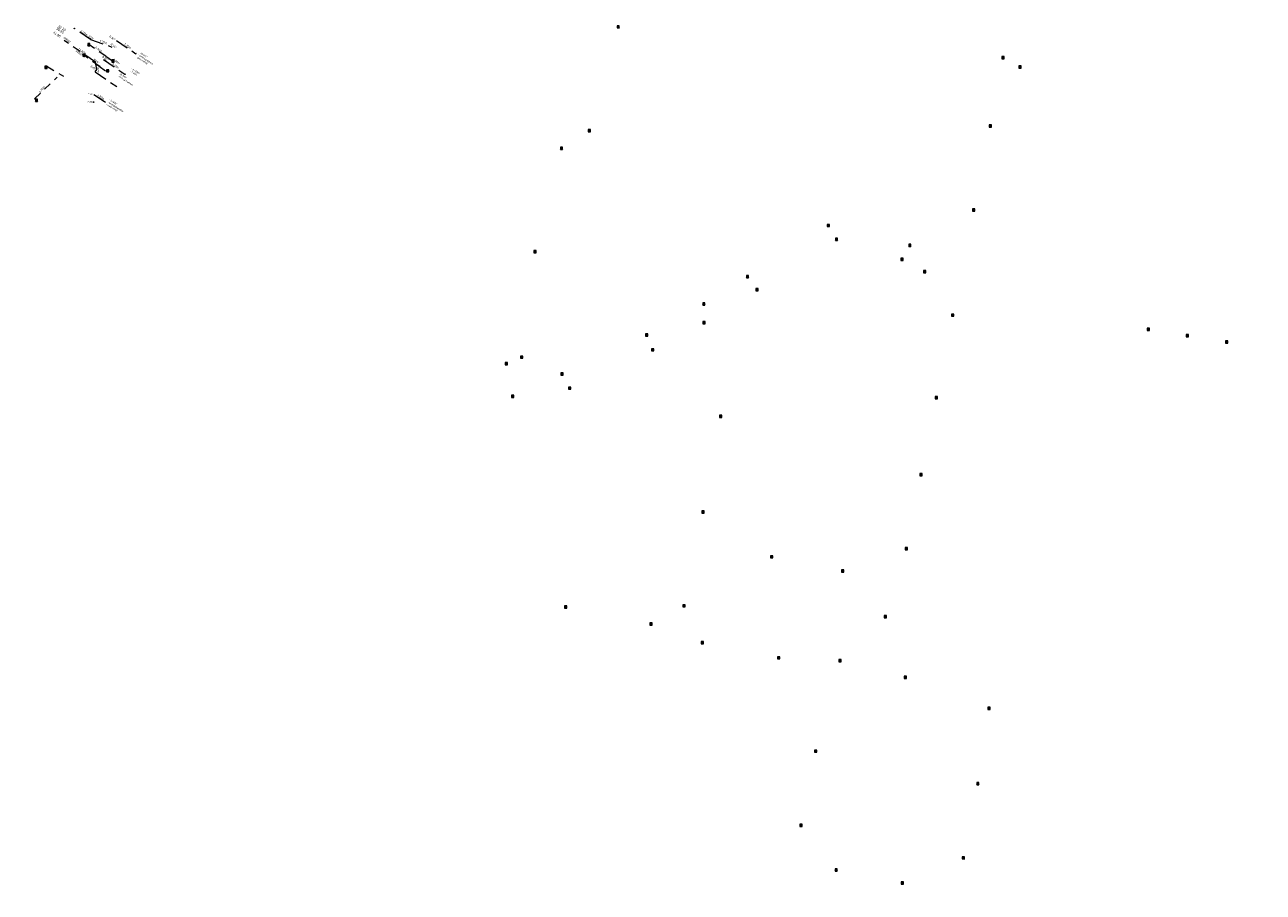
# Model space of a CAD drawing. Header units: inches. Extents: x 0 to 191500, y 0 to 342750.
# Tile 427 of 547: x 187984 to 188369, y 333635 to 333904. Entities that reach past the tile are written whole.
import ezdxf

# ---------------------------------------------------------------- set-up
doc = ezdxf.new("R2010")
doc.units = ezdxf.units.IN
doc.header["$MEASUREMENT"] = 0
doc.linetypes.add('RI-GWA_HUISAANSLUITING', pattern=[23, 4, -1.8, 2.6, -1.8, 4.6, -1.8, 4.6, -1.8])
doc.linetypes.add('RI-HWA_KOLKAANSLUITING', pattern=[4.3, 2.5, -1.8])
doc.layers.get('0').update_dxf_attribs({"lineweight": 20})
for name, color, linetype, lineweight in [('ECW', 150, 'Continuous', 20), ('N-WE-RI-GWA-MAATVOERING-T25', 30, 'RI-GWA_HUISAANSLUITING', 20), ('N-WE-RI-GWA_HUISAANSLUITING', 30, 'RI-GWA_HUISAANSLUITING', 20), ('N-WE-RI-GWA_RIOOLPUT_ONTSTOPPINGSPUT-G', 30, 'Continuous', 20), ('N-WE-RI-HWA_KOLK-S', 150, 'Continuous', 20), ('N-WE-RI-HWA_KOLKAANSLUITING', 150, 'RI-HWA_KOLKAANSLUITING', 20), ('N-WE-RI-INLAAT', 7, 'Continuous', 20), ('Tekst algemeen', 7, 'Continuous', 20)]:
    doc.layers.add(name, color=color, linetype=linetype, lineweight=lineweight)
picture_1 = doc.add_image_def('image1.ecw', size_in_pixel=(220000, 285000))

# ---------------------------------------------------------------- blocks, each defined once
blk = doc.blocks.new('A$C2C270354')
h = blk.add_hatch(color=256)
h.dxf.hatch_style = 1
edge = h.paths.add_edge_path()
edge.add_arc((0, 0), 0.1, 0, 360)
blk.add_circle((0, 0), 0.1)

msp = doc.modelspace()

# ---------------------------------------------------------------- linework, layer by layer
at = {"layer": 'N-WE-RI-GWA_HUISAANSLUITING'}
for p, q in [((188004.46081, 333899.77596), (187999.48706, 333903.13181)), ((188005.95294, 333892.67682), (187996.28203, 333899.43799)), ((188004.46081, 333899.77596), (188011.11275, 333897.40915)), ((188012.48654, 333899.45738), (188018.51671, 333895.34314)), ((188006.39214, 333890.41914), (188005.95294, 333892.67682)), ((188008.46299, 333893.48639), (188015.15401, 333888.92127)), ((188005.887, 333889.67), (188006.39214, 333890.41914)), ((188005.887, 333889.67), (188012.57802, 333885.10488)), ((188005.48731, 333882.68142), (188008.95673, 333880.31432))]:
    msp.add_line(p, q, dxfattribs=at)
at = {"layer": 'N-WE-RI-GWA_RIOOLPUT_ONTSTOPPINGSPUT-G'}
for p, q in [((187999.49941, 333903.23815), (187999.31916, 333903.15149)), ((187999.36596, 333903.28495), (187999.45261, 333903.10469)), ((188018.60684, 333895.38647), (188018.42658, 333895.29981)), ((188018.47338, 333895.43327), (188018.56004, 333895.25301)), ((188015.24413, 333888.9646), (188015.06388, 333888.87794)), ((188015.11068, 333889.01139), (188015.19733, 333888.83114)), ((188009.04685, 333880.35765), (188008.8666, 333880.27099)), ((188008.9134, 333880.40445), (188009.00005, 333880.2242))]:
    msp.add_line(p, q, dxfattribs=at)
for centre in [(187999.40928, 333903.19482), (188018.51671, 333895.34314), (188015.15401, 333888.92127), (188008.95673, 333880.31432)]:
    msp.add_circle(centre, 0.1, dxfattribs=at)
at = {"layer": 'N-WE-RI-HWA_KOLK-S'}
for p, q in [((188168.22052, 333904.02197), (188168.21903, 333903.32552)), ((188168.21903, 333903.32552), (188168.91697, 333904.02048)), ((188168.21903, 333903.32552), (188168.91548, 333903.32403)), ((188168.22052, 333904.02197), (188168.91548, 333903.32403)), ((188168.91697, 333904.02048), (188168.22052, 333904.02197)), ((188168.91548, 333903.32403), (188168.91697, 333904.02048)), ((188002.01128, 333895.24104), (188002.00978, 333894.54459)), ((188002.00978, 333894.54459), (188002.70773, 333895.23955)), ((188002.01128, 333895.24104), (188002.70623, 333894.54309)), ((188002.70773, 333895.23955), (188002.01128, 333895.24104)), ((188002.70623, 333894.54309), (188002.70773, 333895.23955)), ((188003.56185, 333898.48889), (188003.56035, 333897.79243)), ((188003.56035, 333897.79243), (188004.2583, 333898.48739)), ((188003.56035, 333897.79243), (188004.25681, 333897.79094)), ((188003.56185, 333898.48889), (188004.25681, 333897.79094)), ((188004.2583, 333898.48739), (188003.56185, 333898.48889)), ((188004.25681, 333897.79094), (188004.2583, 333898.48739)), ((187990.22175, 333891.47465), (187990.22026, 333890.7782)), ((187990.22026, 333890.7782), (187990.9182, 333891.47316)), ((187990.22175, 333891.47465), (187990.91671, 333890.7767)), ((187990.9182, 333891.47316), (187990.22175, 333891.47465)), ((187990.91671, 333890.7767), (187990.9182, 333891.47316)), ((188002.00978, 333894.54459), (188002.70623, 333894.54309)), ((188011.05957, 333893.38469), (188011.05807, 333892.68823)), ((188011.05807, 333892.68823), (188011.75602, 333893.38319)), ((188011.05807, 333892.68823), (188011.75452, 333892.68674)), ((188011.05957, 333893.38469), (188011.75452, 333892.68674)), ((188011.75602, 333893.38319), (188011.05957, 333893.38469)), ((188011.75452, 333892.68674), (188011.75602, 333893.38319)), ((188287.97652, 333894.41397), (188287.97503, 333893.71752)), ((188287.97503, 333893.71752), (188288.67297, 333894.41248)), ((188287.97503, 333893.71752), (188288.67148, 333893.71603)), ((188287.97652, 333894.41397), (188288.67148, 333893.71603)), ((188288.67297, 333894.41248), (188287.97652, 333894.41397)), ((188288.67148, 333893.71603), (188288.67297, 333894.41248)), ((188293.21252, 333891.52397), (188293.21103, 333890.82752)), ((188293.21103, 333890.82752), (188293.90897, 333891.52248)), ((188293.21252, 333891.52397), (188293.90748, 333890.82603)), ((188293.90897, 333891.52248), (188293.21252, 333891.52397)), ((188293.90748, 333890.82603), (188293.90897, 333891.52248)), ((187990.22026, 333890.7782), (187990.91671, 333890.7767)), ((188009.41586, 333890.3577), (188009.41436, 333889.66125)), ((188009.41436, 333889.66125), (188010.11231, 333890.3562)), ((188009.41436, 333889.66125), (188010.11081, 333889.65975)), ((188009.41586, 333890.3577), (188010.11081, 333889.65975)), ((188010.11231, 333890.3562), (188009.41586, 333890.3577)), ((188010.11081, 333889.65975), (188010.11231, 333890.3562)), ((188293.21103, 333890.82752), (188293.90748, 333890.82603)), ((187987.29852, 333881.18988), (187987.29702, 333880.49343)), ((187987.29702, 333880.49343), (187987.99497, 333881.18838)), ((187987.29702, 333880.49343), (187987.99348, 333880.49193)), ((187987.29852, 333881.18988), (187987.99348, 333880.49193)), ((187987.99497, 333881.18838), (187987.29852, 333881.18988)), ((187987.99348, 333880.49193), (187987.99497, 333881.18838)), ((188284.03252, 333873.18897), (188284.03103, 333872.49252)), ((188284.03103, 333872.49252), (188284.72897, 333873.18748)), ((188284.03103, 333872.49252), (188284.72748, 333872.49103)), ((188284.03252, 333873.18897), (188284.72748, 333872.49103)), ((188284.72897, 333873.18748), (188284.03252, 333873.18897)), ((188284.72748, 333872.49103), (188284.72897, 333873.18748)), ((188159.26052, 333871.72997), (188159.25903, 333871.03352)), ((188159.25903, 333871.03352), (188159.95697, 333871.72848)), ((188159.25903, 333871.03352), (188159.95548, 333871.03203)), ((188159.26052, 333871.72997), (188159.95548, 333871.03203)), ((188159.95697, 333871.72848), (188159.26052, 333871.72997)), ((188159.95548, 333871.03203), (188159.95697, 333871.72848)), ((188150.61352, 333866.28297), (188150.61203, 333865.58652)), ((188150.61203, 333865.58652), (188151.30997, 333866.28148)), ((188150.61203, 333865.58652), (188151.30848, 333865.58503)), ((188150.61352, 333866.28297), (188151.30848, 333865.58503)), ((188151.30997, 333866.28148), (188150.61352, 333866.28297)), ((188151.30848, 333865.58503), (188151.30997, 333866.28148)), ((188278.78952, 333847.05597), (188278.78803, 333846.35952)), ((188278.78803, 333846.35952), (188279.48597, 333847.05448)), ((188278.78803, 333846.35952), (188279.48448, 333846.35803)), ((188278.78952, 333847.05597), (188279.48448, 333846.35803)), ((188279.48597, 333847.05448), (188278.78952, 333847.05597)), ((188279.48448, 333846.35803), (188279.48597, 333847.05448)), ((188233.58052, 333842.24697), (188233.57903, 333841.55052)), ((188233.57903, 333841.55052), (188234.27697, 333842.24548)), ((188233.57903, 333841.55052), (188234.27548, 333841.54903)), ((188233.58052, 333842.24697), (188234.27548, 333841.54903)), ((188234.27697, 333842.24548), (188233.58052, 333842.24697)), ((188234.27548, 333841.54903), (188234.27697, 333842.24548)), ((188236.14252, 333837.94497), (188236.14103, 333837.24852)), ((188236.14103, 333837.24852), (188236.83897, 333837.94348)), ((188236.14252, 333837.94497), (188236.83748, 333837.24703)), ((188236.83897, 333837.94348), (188236.14252, 333837.94497)), ((188236.83748, 333837.24703), (188236.83897, 333837.94348)), ((188142.32852, 333834.12697), (188142.32703, 333833.43052)), ((188142.32703, 333833.43052), (188143.02497, 333834.12548)), ((188142.32852, 333834.12697), (188143.02348, 333833.42903)), ((188143.02497, 333834.12548), (188142.32852, 333834.12697)), ((188143.02348, 333833.42903), (188143.02497, 333834.12548)), ((188236.14103, 333837.24852), (188236.83748, 333837.24703)), ((188258.95152, 333836.10297), (188258.95003, 333835.40652)), ((188258.95003, 333835.40652), (188259.64797, 333836.10148)), ((188258.95003, 333835.40652), (188259.64648, 333835.40503)), ((188258.95152, 333836.10297), (188259.64648, 333835.40503)), ((188259.64797, 333836.10148), (188258.95152, 333836.10297)), ((188259.64648, 333835.40503), (188259.64797, 333836.10148)), ((188142.32703, 333833.43052), (188143.02348, 333833.42903)), ((188256.53652, 333831.75897), (188256.53503, 333831.06252)), ((188256.53503, 333831.06252), (188257.23297, 333831.75748)), ((188256.53503, 333831.06252), (188257.23148, 333831.06103)), ((188256.53652, 333831.75897), (188257.23148, 333831.06103)), ((188257.23297, 333831.75748), (188256.53652, 333831.75897)), ((188257.23148, 333831.06103), (188257.23297, 333831.75748)), ((188208.45952, 333826.36497), (188208.45803, 333825.66852)), ((188208.45803, 333825.66852), (188209.15597, 333826.36348)), ((188208.45952, 333826.36497), (188209.15448, 333825.66703)), ((188209.15597, 333826.36348), (188208.45952, 333826.36497)), ((188209.15448, 333825.66703), (188209.15597, 333826.36348)), ((188263.60352, 333827.89597), (188263.60203, 333827.19952)), ((188263.60203, 333827.19952), (188264.29997, 333827.89448)), ((188263.60203, 333827.19952), (188264.29848, 333827.19803)), ((188263.60352, 333827.89597), (188264.29848, 333827.19803)), ((188264.29997, 333827.89448), (188263.60352, 333827.89597)), ((188264.29848, 333827.19803), (188264.29997, 333827.89448)), ((188208.45803, 333825.66852), (188209.15448, 333825.66703)), ((188211.42952, 333822.33497), (188211.42803, 333821.63852)), ((188211.42803, 333821.63852), (188212.12597, 333822.33348)), ((188211.42952, 333822.33497), (188212.12448, 333821.63703)), ((188212.12597, 333822.33348), (188211.42952, 333822.33497)), ((188212.12448, 333821.63703), (188212.12597, 333822.33348)), ((188211.42803, 333821.63852), (188212.12448, 333821.63703)), ((188194.88452, 333817.84297), (188194.88303, 333817.14652)), ((188194.88303, 333817.14652), (188195.58097, 333817.84148)), ((188194.88303, 333817.14652), (188195.57948, 333817.14503)), ((188194.88452, 333817.84297), (188195.57948, 333817.14503)), ((188195.58097, 333817.84148), (188194.88452, 333817.84297)), ((188195.57948, 333817.14503), (188195.58097, 333817.84148)), ((188272.29052, 333814.38297), (188272.28903, 333813.68652)), ((188272.28903, 333813.68652), (188272.98697, 333814.38148)), ((188272.29052, 333814.38297), (188272.98548, 333813.68503)), ((188272.98697, 333814.38148), (188272.29052, 333814.38297)), ((188272.98548, 333813.68503), (188272.98697, 333814.38148)), ((188194.94252, 333812.05197), (188194.94103, 333811.35552)), ((188194.94103, 333811.35552), (188195.63897, 333812.05048)), ((188194.94103, 333811.35552), (188195.63748, 333811.35403)), ((188194.94252, 333812.05197), (188195.63748, 333811.35403)), ((188195.63897, 333812.05048), (188194.94252, 333812.05197)), ((188195.63748, 333811.35403), (188195.63897, 333812.05048)), ((188272.28903, 333813.68652), (188272.98548, 333813.68503)), ((188177.07052, 333808.23097), (188177.06903, 333807.53452)), ((188177.06903, 333807.53452), (188177.76697, 333808.22948)), ((188177.06903, 333807.53452), (188177.76548, 333807.53303)), ((188177.07052, 333808.23097), (188177.76548, 333807.53303)), ((188177.76697, 333808.22948), (188177.07052, 333808.23097)), ((188177.76548, 333807.53303), (188177.76697, 333808.22948)), ((188333.12252, 333809.98797), (188333.12103, 333809.29152)), ((188333.12103, 333809.29152), (188333.81897, 333809.98648)), ((188333.12103, 333809.29152), (188333.81748, 333809.29003)), ((188333.12252, 333809.98797), (188333.81748, 333809.29003)), ((188333.81897, 333809.98648), (188333.12252, 333809.98797)), ((188333.81748, 333809.29003), (188333.81897, 333809.98648)), ((188345.31952, 333808.00697), (188345.31803, 333807.31052)), ((188345.31803, 333807.31052), (188346.01597, 333808.00548)), ((188345.31803, 333807.31052), (188346.01448, 333807.30903)), ((188345.31952, 333808.00697), (188346.01448, 333807.30903)), ((188346.01597, 333808.00548), (188345.31952, 333808.00697)), ((188346.01448, 333807.30903), (188346.01597, 333808.00548)), ((188178.97952, 333803.59097), (188178.97803, 333802.89452)), ((188178.97803, 333802.89452), (188179.67597, 333803.58948)), ((188178.97803, 333802.89452), (188179.67448, 333802.89303)), ((188178.97952, 333803.59097), (188179.67448, 333802.89303)), ((188179.67597, 333803.58948), (188178.97952, 333803.59097)), ((188179.67448, 333802.89303), (188179.67597, 333803.58948)), ((188357.55252, 333806.01197), (188357.55103, 333805.31552)), ((188357.55103, 333805.31552), (188358.24897, 333806.01048)), ((188357.55103, 333805.31552), (188358.24748, 333805.31403)), ((188357.55252, 333806.01197), (188358.24748, 333805.31403)), ((188358.24897, 333806.01048), (188357.55252, 333806.01197)), ((188358.24748, 333805.31403), (188358.24897, 333806.01048)), ((188133.41752, 333799.30597), (188133.41603, 333798.60952)), ((188133.41603, 333798.60952), (188134.11397, 333799.30448)), ((188133.41752, 333799.30597), (188134.11248, 333798.60803)), ((188134.11397, 333799.30448), (188133.41752, 333799.30597)), ((188134.11248, 333798.60803), (188134.11397, 333799.30448)), ((188138.17752, 333801.30497), (188138.17603, 333800.60852)), ((188138.17603, 333800.60852), (188138.87397, 333801.30348)), ((188138.17603, 333800.60852), (188138.87248, 333800.60703)), ((188138.17752, 333801.30497), (188138.87248, 333800.60703)), ((188138.87397, 333801.30348), (188138.17752, 333801.30497)), ((188138.87248, 333800.60703), (188138.87397, 333801.30348)), ((188133.41603, 333798.60952), (188134.11248, 333798.60803)), ((188150.77152, 333796.06997), (188150.77003, 333795.37352)), ((188150.77003, 333795.37352), (188151.46797, 333796.06848)), ((188150.77003, 333795.37352), (188151.46648, 333795.37203)), ((188150.77152, 333796.06997), (188151.46648, 333795.37203)), ((188151.46797, 333796.06848), (188150.77152, 333796.06997)), ((188151.46648, 333795.37203), (188151.46797, 333796.06848)), ((188153.12052, 333791.66197), (188153.11903, 333790.96552)), ((188153.11903, 333790.96552), (188153.81697, 333791.66048)), ((188153.12052, 333791.66197), (188153.81548, 333790.96403)), ((188153.81697, 333791.66048), (188153.12052, 333791.66197)), ((188153.81548, 333790.96403), (188153.81697, 333791.66048)), ((188135.39152, 333789.11497), (188135.39003, 333788.41852)), ((188135.39003, 333788.41852), (188136.08797, 333789.11348)), ((188135.39003, 333788.41852), (188136.08648, 333788.41703)), ((188135.39152, 333789.11497), (188136.08648, 333788.41703)), ((188136.08797, 333789.11348), (188135.39152, 333789.11497)), ((188136.08648, 333788.41703), (188136.08797, 333789.11348)), ((188153.11903, 333790.96552), (188153.81548, 333790.96403)), ((188267.19652, 333788.72697), (188267.19503, 333788.03052)), ((188267.19503, 333788.03052), (188267.89297, 333788.72548)), ((188267.19503, 333788.03052), (188267.89148, 333788.02903)), ((188267.19652, 333788.72697), (188267.89148, 333788.02903)), ((188267.89297, 333788.72548), (188267.19652, 333788.72697)), ((188267.89148, 333788.02903), (188267.89297, 333788.72548)), ((188200.12752, 333782.89497), (188200.12603, 333782.19852)), ((188200.12603, 333782.19852), (188200.82397, 333782.89348)), ((188200.12603, 333782.19852), (188200.82248, 333782.19703)), ((188200.12752, 333782.89497), (188200.82248, 333782.19703)), ((188200.82397, 333782.89348), (188200.12752, 333782.89497)), ((188200.82248, 333782.19703), (188200.82397, 333782.89348)), ((188262.43752, 333764.76197), (188262.43603, 333764.06552)), ((188262.43603, 333764.06552), (188263.13397, 333764.76048)), ((188262.43752, 333764.76197), (188263.13248, 333764.06403)), ((188263.13397, 333764.76048), (188262.43752, 333764.76197)), ((188263.13248, 333764.06403), (188263.13397, 333764.76048)), ((188262.43603, 333764.06552), (188263.13248, 333764.06403)), ((188194.59352, 333753.19497), (188194.59203, 333752.49852)), ((188194.59203, 333752.49852), (188195.28997, 333753.19348)), ((188194.59352, 333753.19497), (188195.28848, 333752.49703)), ((188195.28997, 333753.19348), (188194.59352, 333753.19497)), ((188195.28848, 333752.49703), (188195.28997, 333753.19348)), ((188194.59203, 333752.49852), (188195.28848, 333752.49703)), ((188257.88852, 333741.74697), (188257.88703, 333741.05052)), ((188257.88703, 333741.05052), (188258.58497, 333741.74548)), ((188257.88852, 333741.74697), (188258.58348, 333741.04903)), ((188258.58497, 333741.74548), (188257.88852, 333741.74697)), ((188258.58348, 333741.04903), (188258.58497, 333741.74548)), ((188215.98652, 333739.23197), (188215.98503, 333738.53552)), ((188215.98503, 333738.53552), (188216.68297, 333739.23048)), ((188215.98503, 333738.53552), (188216.68148, 333738.53403)), ((188215.98652, 333739.23197), (188216.68148, 333738.53403)), ((188216.68297, 333739.23048), (188215.98652, 333739.23197)), ((188216.68148, 333738.53403), (188216.68297, 333739.23048)), ((188257.88703, 333741.05052), (188258.58348, 333741.04903)), ((188238.09652, 333734.83397), (188238.09503, 333734.13752)), ((188238.09503, 333734.13752), (188238.79297, 333734.83248)), ((188238.09503, 333734.13752), (188238.79148, 333734.13603)), ((188238.09652, 333734.83397), (188238.79148, 333734.13603)), ((188238.79297, 333734.83248), (188238.09652, 333734.83397)), ((188238.79148, 333734.13603), (188238.79297, 333734.83248)), ((188151.90752, 333723.63297), (188151.90603, 333722.93652)), ((188151.90603, 333722.93652), (188152.60397, 333723.63148)), ((188151.90603, 333722.93652), (188152.60248, 333722.93503)), ((188151.90752, 333723.63297), (188152.60248, 333722.93503)), ((188152.60397, 333723.63148), (188151.90752, 333723.63297)), ((188152.60248, 333722.93503), (188152.60397, 333723.63148)), ((188188.70852, 333723.98097), (188188.70703, 333723.28452)), ((188188.70703, 333723.28452), (188189.40497, 333723.97948)), ((188188.70703, 333723.28452), (188189.40348, 333723.28303)), ((188188.70852, 333723.98097), (188189.40348, 333723.28303)), ((188189.40497, 333723.97948), (188188.70852, 333723.98097)), ((188189.40348, 333723.28303), (188189.40497, 333723.97948)), ((188178.41852, 333718.32297), (188178.41703, 333717.62652)), ((188178.41703, 333717.62652), (188179.11497, 333718.32148)), ((188178.41852, 333718.32297), (188179.11348, 333717.62503)), ((188179.11497, 333718.32148), (188178.41852, 333718.32297)), ((188179.11348, 333717.62503), (188179.11497, 333718.32148)), ((188251.33352, 333720.65297), (188251.33203, 333719.95652)), ((188251.33203, 333719.95652), (188252.02997, 333720.65148)), ((188251.33203, 333719.95652), (188252.02848, 333719.95503)), ((188251.33352, 333720.65297), (188252.02848, 333719.95503)), ((188252.02997, 333720.65148), (188251.33352, 333720.65297)), ((188252.02848, 333719.95503), (188252.02997, 333720.65148)), ((188178.41703, 333717.62652), (188179.11348, 333717.62503)), ((188194.37752, 333712.50697), (188194.37603, 333711.81052)), ((188194.37603, 333711.81052), (188195.07397, 333712.50548)), ((188194.37603, 333711.81052), (188195.07248, 333711.80903)), ((188194.37752, 333712.50697), (188195.07248, 333711.80903)), ((188195.07397, 333712.50548), (188194.37752, 333712.50697)), ((188195.07248, 333711.80903), (188195.07397, 333712.50548)), ((188218.16652, 333707.81097), (188218.16503, 333707.11452)), ((188218.16503, 333707.11452), (188218.86297, 333707.80948)), ((188218.16503, 333707.11452), (188218.86148, 333707.11303)), ((188218.16652, 333707.81097), (188218.86148, 333707.11303)), ((188218.86297, 333707.80948), (188218.16652, 333707.81097)), ((188218.86148, 333707.11303), (188218.86297, 333707.80948)), ((188237.22752, 333706.95797), (188237.22603, 333706.26152)), ((188237.22603, 333706.26152), (188237.92397, 333706.95648)), ((188237.22752, 333706.95797), (188237.92248, 333706.26003)), ((188237.92397, 333706.95648), (188237.22752, 333706.95797)), ((188237.92248, 333706.26003), (188237.92397, 333706.95648)), ((188237.22603, 333706.26152), (188237.92248, 333706.26003)), ((188257.57252, 333701.77397), (188257.57103, 333701.07752)), ((188257.57103, 333701.07752), (188258.26897, 333701.77248)), ((188257.57103, 333701.07752), (188258.26748, 333701.07603)), ((188257.57252, 333701.77397), (188258.26748, 333701.07603)), ((188258.26897, 333701.77248), (188257.57252, 333701.77397)), ((188258.26748, 333701.07603), (188258.26897, 333701.77248)), ((188283.56652, 333692.11297), (188283.56503, 333691.41652)), ((188283.56503, 333691.41652), (188284.26297, 333692.11148)), ((188283.56503, 333691.41652), (188284.26148, 333691.41503)), ((188283.56652, 333692.11297), (188284.26148, 333691.41503)), ((188284.26297, 333692.11148), (188283.56652, 333692.11297)), ((188284.26148, 333691.41503), (188284.26297, 333692.11148)), ((188229.69952, 333678.79497), (188229.69803, 333678.09852)), ((188229.69803, 333678.09852), (188230.39597, 333678.79348)), ((188229.69803, 333678.09852), (188230.39448, 333678.09703)), ((188229.69952, 333678.79497), (188230.39448, 333678.09703)), ((188230.39597, 333678.79348), (188229.69952, 333678.79497)), ((188230.39448, 333678.09703), (188230.39597, 333678.79348)), ((188280.11652, 333668.65597), (188280.11503, 333667.95952)), ((188280.11503, 333667.95952), (188280.81297, 333668.65448)), ((188280.11503, 333667.95952), (188280.81148, 333667.95803)), ((188280.11652, 333668.65597), (188280.81148, 333667.95803)), ((188280.81297, 333668.65448), (188280.11652, 333668.65597)), ((188280.81148, 333667.95803), (188280.81297, 333668.65448)), ((188225.11952, 333655.69297), (188225.11803, 333654.99652)), ((188225.11803, 333654.99652), (188225.81597, 333655.69148)), ((188225.11803, 333654.99652), (188225.81448, 333654.99503)), ((188225.11952, 333655.69297), (188225.81448, 333654.99503)), ((188225.81597, 333655.69148), (188225.11952, 333655.69297)), ((188225.81448, 333654.99503), (188225.81597, 333655.69148)), ((188275.57152, 333645.60697), (188275.57003, 333644.91052)), ((188275.57003, 333644.91052), (188276.26797, 333645.60548)), ((188275.57003, 333644.91052), (188276.26648, 333644.90903)), ((188275.57152, 333645.60697), (188276.26648, 333644.90903)), ((188276.26797, 333645.60548), (188275.57152, 333645.60697)), ((188276.26648, 333644.90903), (188276.26797, 333645.60548)), ((188236.05652, 333641.82397), (188236.05503, 333641.12752)), ((188236.05503, 333641.12752), (188236.75297, 333641.82248)), ((188236.05503, 333641.12752), (188236.75148, 333641.12603)), ((188236.05652, 333641.82397), (188236.75148, 333641.12603)), ((188236.75297, 333641.82248), (188236.05652, 333641.82397)), ((188236.75148, 333641.12603), (188236.75297, 333641.82248)), ((188256.66152, 333637.77997), (188256.66003, 333637.08352)), ((188256.66003, 333637.08352), (188257.35797, 333637.77848)), ((188256.66003, 333637.08352), (188257.35648, 333637.08203)), ((188256.66152, 333637.77997), (188257.35648, 333637.08203)), ((188257.35797, 333637.77848), (188256.66152, 333637.77997)), ((188257.35648, 333637.08203), (188257.35797, 333637.77848))]:
    msp.add_line(p, q, dxfattribs=at)
at = {"layer": 'N-WE-RI-HWA_KOLKAANSLUITING'}
for p, q in [((188009.21221, 333894.5437), (188003.92548, 333898.15071)), ((187990.69849, 333891.30758), (187990.893, 333891.475)), ((187990.893, 333891.475), (187995.98735, 333888.30898)), ((188007.1219, 333891.5014), (188002.51958, 333894.75383)), ((188007.1219, 333891.5014), (188009.6071, 333889.71405)), ((188009.21221, 333894.5437), (188011.60183, 333892.91333)), ((187987.03731, 333881.28752), (187994.0225, 333888.02235)), ((187987.50348, 333880.96031), (187987.03731, 333881.28752))]:
    msp.add_line(p, q, dxfattribs=at)

# ---------------------------------------------------------------- block references
at = {"layer": 'N-WE-RI-INLAAT', "rotation": 0.06357443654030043}
for p in [(188007.1219, 333891.5014), (188005.35027, 333880.28534)]:
    msp.add_blockref('A$C2C270354', p, dxfattribs=at)

# ---------------------------------------------------------------- texts
at = {"layer": 'N-WE-RI-GWA-MAATVOERING-T25'}
for s, insert, char_height, width, attachment_point, rotation in [('{\\fArial|b0|i0|c0|p34;39.50}', (187993.87911, 333903.21679), 0.75, 14.6844, 4, 327), ('{\\fArial|b0|i0|c0|p34;38.20}', (187994.4409, 333903.99941), 0.75, 14.6844, 4, 327), ('{\\fArial|b0|i0|c0|p34;41.90}', (187992.88311, 333902.05823), 0.75, 14.6844, 4, 327), ('{\\fProxy 1|b0|i0|c0|p72;\\C7;6.00m}', (188002.26289, 333901.46813), 0.63, 9.3094, 8, 324), ('{\\fProxy 1|b0|i0|c0|p72;\\C7;6.70m}', (188008.36639, 333898.62464), 0.63, 9.3094, 8, 340.43213), ('{\\fProxy 1|b0|i0|c0|p72;\\C7;ø250mm}', (188001.12802, 333895.03643), 0.63, 9.3094, 8, 324), ('{\\fProxy 1|b0|i0|c0|p72;\\C7;11.80m}', (188001.6769, 333895.84272), 0.63, 9.3094, 8, 324), ('{\\fProxy 1|b0|i0|c0|p72;6.40m}', (188006.80257, 333896.42562), 0.63, 9.3094, 8, 324), ('{\\fProxy 1|b0|i0|c0|p72;7.30m}', (188015.73535, 333897.47867), 0.63, 9.3094, 8, 324), ('{\\fProxy 1|b0|i0|c0|p72;\\C7;2.30m}', (188006.4409, 333890.61341), 0.63, 9.3094, 8, 279.9589269), ('{\\fProxy 1|b0|i0|c0|p72;8.10m}', (188012.04223, 333891.28224), 0.63, 9.3094, 8, 324), ('{\\fProxy 1|b0|i0|c0|p72;7.00m}', (188012.33712, 333892.64953), 0.63, 9.3094, 8, 324), ('\\pt0.63,2.52,5.04;{\\fProxy 1|b0|i0|c0|p72;9.70m}', (187989.535, 333884.045), 0.63, 9.3094, 8, 50.5087929), ('{\\fArial|b0|i0|c0|p34;9.40}', (188003.57662, 333880.67843), 0.5, 4.8915, 1, 357), ('{\\fArial|b0|i0|c0|p34;7.00}', (188003.71365, 333883.07452), 0.5, 4.8915, 1, 357), ('{\\fProxy 1|b0|i0|c0|p72;4.20m}', (188007.45575, 333881.57628), 0.63, 9.3094, 8, 324)]:
    msp.add_mtext(s, dxfattribs=dict(at, insert=insert, char_height=char_height, width=width, attachment_point=attachment_point, rotation=rotation))
at = {"layer": 'Tekst algemeen'}
for s, insert, char_height, width, attachment_point, rotation in [('{\\fProxy 1|b0|i0|c0|p72;\\C7;deksel}', (187996.97236, 333899.4342), 0.63, 9.3094, 8, 324), ('{\\fProxy 1|b0|i0|c0|p72;\\C7;B15°}', (188004.47765, 333900.02035), 0.63, 9.3094, 8, 324), ('{\\fProxy 1|b0|i0|c0|p72;\\C7;B 90°}', (188011.04172, 333899.95851), 0.63, 9.3094, 8, 324), ('{\\fProxy 1|b0|i0|c0|p72;\\C7;B 90°}', (188011.45066, 333897.52443), 0.63, 9.3094, 8, 324), ('{\\fProxy 1|b0|i0|c0|p72;\\C2;- 2x B45\\fProxy 1|b0|i0|c0|p8;°\\P\\fProxy 1|b0|i0|c0|p72;- ontstoppingsstuk\\P- gresverloop}', (188019.85272, 333895.99183), 0.5, 14.9973, 1, 327), ('{\\fProxy 1|b0|i0|c0|p72;\\C7;B45°}', (188005.08922, 333890.69649), 0.63, 9.3094, 8, 324), ('{\\fProxy 1|b0|i0|c0|p72;\\C7;B45°}', (188006.12521, 333892.7242), 0.63, 9.3094, 8, 324), ('{\\fProxy 1|b0|i0|c0|p72;\\C7;B 90°}', (188008.82523, 333893.59301), 0.63, 9.3094, 8, 324), ('{\\fProxy 1|b0|i0|c0|p72;\\C2;- 2x B45\\fProxy 1|b0|i0|c0|p8;°\\P\\fProxy 1|b0|i0|c0|p72;- ontstoppingsstuk}', (188013.43495, 333889.53463), 0.5, 14.9973, 1, 327), ('{\\fProxy 1|b0|i0|c0|p72;\\C2;- 2x B90\\fProxy 1|b0|i0|c0|p8;°\\P\\fProxy 1|b0|i0|c0|p72;- Y-stuk}', (188017.42723, 333890.89842), 0.5, 14.9973, 1, 327), ('{\\fProxy 1|b0|i0|c0|p72;\\C2;- 2x B45\\fProxy 1|b0|i0|c0|p8;°\\P\\fProxy 1|b0|i0|c0|p72;- ontstoppingsstuk\\P- gresverloop}', (188010.44492, 333881.3095), 0.5, 14.9973, 1, 327)]:
    msp.add_mtext(s, dxfattribs=dict(at, insert=insert, char_height=char_height, width=width, attachment_point=attachment_point, rotation=rotation))

# ---------------------------------------------------------------- pictures from other files: only their frames are drawn
at = {"layer": 'ECW'}
image = msp.add_image(picture_1, insert=(180500, 328500), size_in_units=(11000, 14250), dxfattribs=at)
image.dxf.flags = 7

doc.saveas('drawing.dxf')
